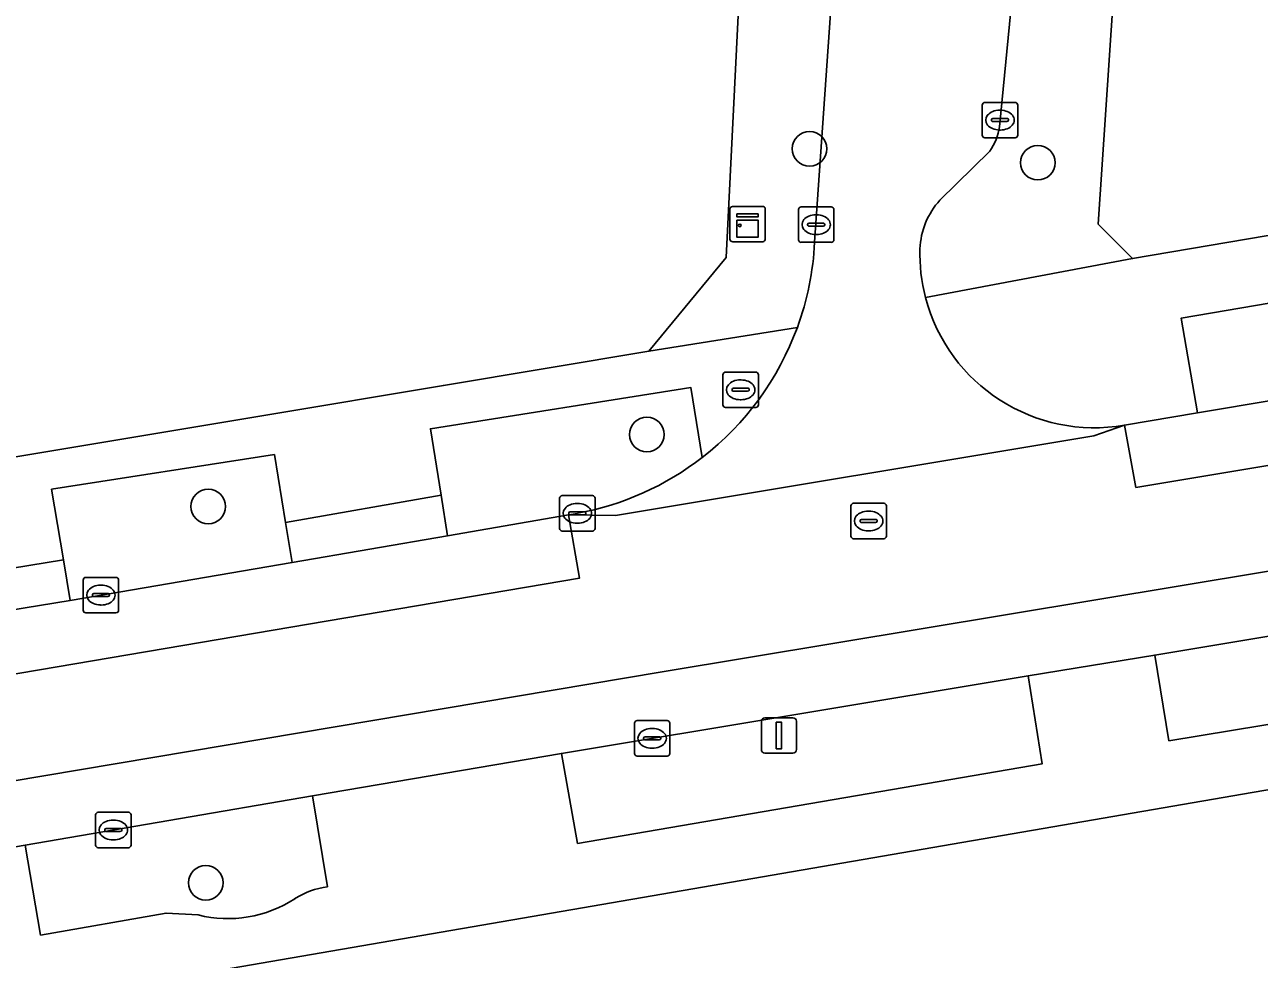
# Model space of a CAD drawing. Extents: x 161772 to 163126, y 383092 to 383917.
# Drawn here: x 162292.96 to 162327.85, y 383624.94 to 383651.36 of the extents above; entities that cross this region are included whole.
import ezdxf

# ---------------------------------------------------------------- set-up
doc = ezdxf.new("R2010")
doc.units = 0
for name, color, linetype in [('IMGEO_Boom', 7, 'Continuous'), ('IMGEO_Brandkraan', 7, 'Continuous'), ('IMGEO_Erf', 7, 'Continuous'), ('IMGEO_Groenvoorziening', 7, 'Continuous'), ('IMGEO_Kast', 7, 'Continuous'), ('IMGEO_Kolk', 7, 'Continuous'), ('IMGEO_Lichtmast', 7, 'Continuous'), ('IMGEO_Rijbaan_lokaal_gesloten', 7, 'Continuous'), ('IMGEO_Rioolput', 7, 'Continuous'), ('IMGEO_Voetpad_open', 7, 'Continuous')]:
    doc.layers.add(name, color=color, linetype=linetype)

msp = doc.modelspace()

# ---------------------------------------------------------------- linework, layer by layer
at = {"layer": 'IMGEO_Boom'}
for centre in [(162315.145, 383647.85), (162321.594, 383647.457), (162310.546, 383639.773), (162298.15, 383637.739), (162298.08, 383627.102)]:
    msp.add_circle(centre, 0.489, dxfattribs=at)
at = {"layer": 'IMGEO_Brandkraan'}
for p, q in [((162312.697, 383640.611), (162312.697, 383641.463)), ((162312.772, 383641.537), (162313.624, 383641.537)), ((162313.185, 383641.317), (162313.21, 383641.317)), ((162313.698, 383641.463), (162313.698, 383640.611)), ((162312.956, 383641.031), (162312.956, 383641.043)), ((162313.394, 383640.994), (162312.996, 383640.994)), ((162312.999, 383641.08), (162313.397, 383641.08)), ((162313.44, 383641.043), (162313.44, 383641.031)), ((162313.208, 383640.757), (162313.183, 383640.757)), ((162313.624, 383640.537), (162312.772, 383640.537))]:
    msp.add_line(p, q, dxfattribs=at)
for points in [[(162312.697, 383640.611), (162312.697, 383641.463)], [(162312.772, 383641.537), (162313.624, 383641.537)], [(162313.698, 383641.463), (162313.698, 383640.611)], [(162313.624, 383640.537), (162312.772, 383640.537)]]:
    msp.add_lwpolyline(points, dxfattribs=at)
for centre, radius, start, end in [((162312.774, 383641.461), 0.0765, 91.552, 178.448), ((162312.774, 383641.461), 0.0765, 91.552, 178.448), ((162313.622, 383641.461), 0.0765, 1.552, 88.448), ((162313.622, 383641.461), 0.0765, 1.552, 88.448), ((162312.996, 383641.04), 0.0403, 85.8775, 175.7526), ((162312.993, 383641.03), 0.0366, 178.938, 274.7102), ((162313.397, 383641.037), 0.043, 264.8664, 352.4533), ((162313.401, 383641.042), 0.0386, 1.7309, 96.639), ((162312.774, 383640.613), 0.0765, 181.552, 268.448), ((162312.774, 383640.613), 0.0765, 181.552, 268.448), ((162313.622, 383640.613), 0.0765, 271.552, 358.448), ((162313.622, 383640.613), 0.0765, 271.552, 358.448)]:
    msp.add_arc(centre, radius, start, end, dxfattribs=at)
for centre, major_axis, ratio, start_param, end_param in [((162313.184, 383641.037), (-0.387, 0.002), 0.722429, 4.712389, 7.853982), ((162313.209, 383641.037), (-0.39, 0.002), 0.717154, 1.570796, 4.712389)]:
    msp.add_ellipse(centre, major_axis=major_axis, ratio=ratio, start_param=start_param, end_param=end_param, dxfattribs=at)
at = {"layer": 'IMGEO_Erf'}
for points in [[(162329.513, 383738.311), (162323.298, 383645.721), (162324.273, 383644.745), (162401.886, 383657.92)], [(162255.603, 383707.378), (162240.556, 383632.345), (162241.527, 383630.611), (162299.718, 383640.313), (162304.798, 383641.16), (162310.606, 383642.128), (162312.79, 383644.774), (162313.196, 383652.957), (162317.249, 383713.725)], [(162425.533, 383645.467), (162423.412, 383645.583), (162412.338, 383644.315), (162376.943, 383638.143), (162297.948, 383624.537)]]:
    msp.add_lwpolyline(points, dxfattribs=at)
at = {"layer": 'IMGEO_Groenvoorziening'}
for points in [[(162336.049, 383644.996), (162335.317, 383644.715), (162325.646, 383643.06), (162326.11, 383640.39), (162343.501, 383643.302), (162343.302, 383644.419)], [(162312.113, 383639.125), (162311.792, 383641.102), (162304.427, 383639.935), (162304.73, 383638.059), (162304.914, 383636.914), (162308.33, 383637.502), (162308.582, 383637.545)], [(162333.485, 383634.967), (162324.9, 383633.54), (162325.301, 383631.116), (162336.728, 383633.004), (162336.656, 383633.44), (162334.911, 383634.634)], [(162301.523, 383626.984), (162301.092, 383629.557), (162292.98, 383628.169), (162293.414, 383625.622), (162296.957, 383626.246), (162297.867, 383626.193)]]:
    msp.add_lwpolyline(points, dxfattribs=at)
for points in [[(162300.52, 383636.158), (162300.335, 383637.289), (162300.022, 383639.206), (162293.725, 383638.228), (162294.059, 383636.229), (162294.25, 383635.086)], [(162321.326, 383632.951), (162308.129, 383630.758), (162308.588, 383628.214), (162321.716, 383630.463)]]:
    msp.add_lwpolyline(points, close=True, dxfattribs=at)
for centre, radius, start, end in [((162307.09, 383645.615), 8.206, 280.4743, 307.7394), ((162298.704, 383629.54), 3.45, 255.9589, 303.1974), ((162301.78, 383624.789), 2.21, 96.684, 122.4987)]:
    msp.add_arc(centre, radius, start, end, dxfattribs=at)
at = {"layer": 'IMGEO_Kast'}
for p, q in [((162312.969, 383646.221), (162313.81, 383646.221)), ((162313.81, 383646.221), (162312.969, 383646.221)), ((162312.894, 383645.296), (162312.894, 383646.137)), ((162312.894, 383646.137), (162312.894, 383645.296)), ((162313.894, 383646.146), (162313.894, 383645.305)), ((162313.894, 383645.305), (162313.894, 383646.146)), ((162313.819, 383645.221), (162312.978, 383645.221)), ((162312.978, 383645.221), (162313.819, 383645.221))]:
    msp.add_line(p, q, dxfattribs=at)
for points in [[(162313.089, 383646.011), (162313.689, 383646.011), (162313.689, 383645.926), (162313.089, 383645.926), (162313.089, 383646.011)], [(162313.089, 383645.836), (162313.689, 383645.836), (162313.689, 383645.347), (162313.089, 383645.347), (162313.089, 383645.836)]]:
    msp.add_lwpolyline(points, dxfattribs=at)
msp.add_circle((162313.173, 383645.685), 0.0377, dxfattribs=at)
for centre, start, end in [((162312.972, 383646.143), 92.4484, 184.2845), ((162312.972, 383646.143), 92.4484, 184.2845), ((162313.816, 383646.143), 2.4484, 94.2845), ((162313.816, 383646.143), 2.4484, 94.2845), ((162312.972, 383645.299), 182.4484, 274.2845), ((162312.972, 383645.299), 182.4484, 274.2845), ((162313.816, 383645.299), 272.4484, 4.2845), ((162313.816, 383645.299), 272.4484, 4.2845)]:
    msp.add_arc(centre, 0.0779, start, end, dxfattribs=at)
at = {"layer": 'IMGEO_Kolk'}
for p, q in [((162320.025, 383648.234), (162320.025, 383649.086)), ((162320.1, 383649.16), (162320.952, 383649.16)), ((162321.026, 383649.086), (162321.026, 383648.234)), ((162320.284, 383648.654), (162320.284, 383648.666)), ((162320.327, 383648.703), (162320.725, 383648.703)), ((162320.513, 383648.94), (162320.538, 383648.94)), ((162320.768, 383648.666), (162320.768, 383648.654)), ((162320.722, 383648.617), (162320.324, 383648.617)), ((162320.536, 383648.38), (162320.511, 383648.38)), ((162320.952, 383648.16), (162320.1, 383648.16)), ((162314.906, 383646.206), (162315.758, 383646.206)), ((162314.831, 383645.28), (162314.831, 383646.132)), ((162315.319, 383645.986), (162315.344, 383645.986)), ((162315.832, 383646.132), (162315.832, 383645.28)), ((162315.09, 383645.7), (162315.09, 383645.712)), ((162315.528, 383645.663), (162315.13, 383645.663)), ((162315.133, 383645.749), (162315.531, 383645.749)), ((162315.574, 383645.712), (162315.574, 383645.7)), ((162315.758, 383645.206), (162314.906, 383645.206)), ((162315.342, 383645.426), (162315.317, 383645.426)), ((162308.081, 383637.119), (162308.081, 383637.971)), ((162308.156, 383638.045), (162309.008, 383638.045)), ((162308.569, 383637.825), (162308.594, 383637.825)), ((162309.082, 383637.971), (162309.082, 383637.119)), ((162308.34, 383637.539), (162308.34, 383637.551)), ((162308.778, 383637.502), (162308.38, 383637.502)), ((162308.383, 383637.588), (162308.781, 383637.588)), ((162308.824, 383637.551), (162308.824, 383637.539)), ((162308.592, 383637.265), (162308.567, 383637.265)), ((162309.008, 383637.045), (162308.156, 383637.045)), ((162294.691, 383635.734), (162295.543, 383635.734)), ((162294.616, 383634.808), (162294.616, 383635.66)), ((162295.104, 383635.514), (162295.129, 383635.514)), ((162295.617, 383635.66), (162295.617, 383634.808)), ((162294.875, 383635.228), (162294.875, 383635.24)), ((162295.313, 383635.191), (162294.915, 383635.191)), ((162294.918, 383635.277), (162295.316, 383635.277)), ((162295.359, 383635.24), (162295.359, 383635.228)), ((162295.543, 383634.734), (162294.691, 383634.734)), ((162295.127, 383634.954), (162295.102, 383634.954)), ((162310.195, 383630.759), (162310.195, 383631.611)), ((162310.27, 383631.685), (162311.122, 383631.685)), ((162311.196, 383631.611), (162311.196, 383630.759)), ((162310.454, 383631.179), (162310.454, 383631.191)), ((162310.497, 383631.228), (162310.895, 383631.228)), ((162310.683, 383631.465), (162310.708, 383631.465)), ((162310.938, 383631.191), (162310.938, 383631.179)), ((162310.892, 383631.142), (162310.494, 383631.142)), ((162310.706, 383630.905), (162310.681, 383630.905)), ((162311.122, 383630.685), (162310.27, 383630.685)), ((162295.043, 383629.095), (162295.895, 383629.095)), ((162294.968, 383628.169), (162294.968, 383629.021)), ((162295.456, 383628.875), (162295.481, 383628.875)), ((162295.969, 383629.021), (162295.969, 383628.169)), ((162295.227, 383628.589), (162295.227, 383628.601)), ((162295.665, 383628.552), (162295.267, 383628.552)), ((162295.27, 383628.638), (162295.668, 383628.638)), ((162295.711, 383628.601), (162295.711, 383628.589)), ((162295.895, 383628.095), (162295.043, 383628.095)), ((162295.479, 383628.315), (162295.454, 383628.315))]:
    msp.add_line(p, q, dxfattribs=at)
for points in [[(162320.025, 383648.234), (162320.025, 383649.086)], [(162320.1, 383649.16), (162320.952, 383649.16)], [(162321.026, 383649.086), (162321.026, 383648.234)], [(162320.952, 383648.16), (162320.1, 383648.16)], [(162314.906, 383646.206), (162315.758, 383646.206)], [(162314.831, 383645.28), (162314.831, 383646.132)], [(162315.832, 383646.132), (162315.832, 383645.28)], [(162315.758, 383645.206), (162314.906, 383645.206)], [(162308.081, 383637.119), (162308.081, 383637.971)], [(162308.156, 383638.045), (162309.008, 383638.045)], [(162309.082, 383637.971), (162309.082, 383637.119)], [(162309.008, 383637.045), (162308.156, 383637.045)], [(162294.691, 383635.734), (162295.543, 383635.734)], [(162294.616, 383634.808), (162294.616, 383635.66)], [(162295.617, 383635.66), (162295.617, 383634.808)], [(162295.543, 383634.734), (162294.691, 383634.734)], [(162310.195, 383630.759), (162310.195, 383631.611)], [(162310.27, 383631.685), (162311.122, 383631.685)], [(162311.196, 383631.611), (162311.196, 383630.759)], [(162311.122, 383630.685), (162310.27, 383630.685)], [(162295.043, 383629.095), (162295.895, 383629.095)], [(162294.968, 383628.169), (162294.968, 383629.021)], [(162295.969, 383629.021), (162295.969, 383628.169)], [(162295.895, 383628.095), (162295.043, 383628.095)]]:
    msp.add_lwpolyline(points, dxfattribs=at)
for centre, radius, start, end in [((162320.102, 383649.084), 0.0765, 91.552, 178.448), ((162320.102, 383649.084), 0.0765, 91.552, 178.448), ((162320.95, 383649.084), 0.0765, 1.552, 88.448), ((162320.95, 383649.084), 0.0765, 1.552, 88.448), ((162320.324, 383648.663), 0.0403, 85.8775, 175.7526), ((162320.321, 383648.653), 0.0366, 178.938, 274.7102), ((162320.725, 383648.66), 0.043, 264.8664, 352.4533), ((162320.729, 383648.665), 0.0386, 1.7309, 96.639), ((162320.102, 383648.236), 0.0765, 181.552, 268.448), ((162320.102, 383648.236), 0.0765, 181.552, 268.448), ((162320.95, 383648.236), 0.0765, 271.552, 358.448), ((162320.95, 383648.236), 0.0765, 271.552, 358.448), ((162314.908, 383646.13), 0.0765, 91.552, 178.448), ((162314.908, 383646.13), 0.0765, 91.552, 178.448), ((162315.756, 383646.13), 0.0765, 1.552, 88.448), ((162315.756, 383646.13), 0.0765, 1.552, 88.448), ((162315.13, 383645.709), 0.0403, 85.8775, 175.7526), ((162315.127, 383645.699), 0.0366, 178.938, 274.7102), ((162315.531, 383645.706), 0.043, 264.8664, 352.4533), ((162315.535, 383645.711), 0.0386, 1.7309, 96.639), ((162314.908, 383645.282), 0.0765, 181.552, 268.448), ((162314.908, 383645.282), 0.0765, 181.552, 268.448), ((162315.756, 383645.282), 0.0765, 271.552, 358.448), ((162315.756, 383645.282), 0.0765, 271.552, 358.448), ((162308.158, 383637.969), 0.0765, 91.552, 178.448), ((162308.158, 383637.969), 0.0765, 91.552, 178.448), ((162309.006, 383637.969), 0.0765, 1.552, 88.448), ((162309.006, 383637.969), 0.0765, 1.552, 88.448), ((162308.38, 383637.548), 0.0403, 85.8775, 175.7526), ((162308.377, 383637.538), 0.0366, 178.938, 274.7102), ((162308.781, 383637.545), 0.043, 264.8664, 352.4533), ((162308.785, 383637.55), 0.0386, 1.7309, 96.639), ((162308.158, 383637.121), 0.0765, 181.552, 268.448), ((162308.158, 383637.121), 0.0765, 181.552, 268.448), ((162309.006, 383637.121), 0.0765, 271.552, 358.448), ((162309.006, 383637.121), 0.0765, 271.552, 358.448), ((162294.693, 383635.658), 0.0765, 91.552, 178.448), ((162294.693, 383635.658), 0.0765, 91.552, 178.448), ((162295.541, 383635.658), 0.0765, 1.552, 88.448), ((162295.541, 383635.658), 0.0765, 1.552, 88.448), ((162294.915, 383635.237), 0.0403, 85.8775, 175.7526), ((162294.912, 383635.227), 0.0366, 178.938, 274.7102), ((162295.316, 383635.234), 0.043, 264.8664, 352.4533), ((162295.32, 383635.239), 0.0386, 1.7309, 96.639), ((162294.693, 383634.81), 0.0765, 181.552, 268.448), ((162294.693, 383634.81), 0.0765, 181.552, 268.448), ((162295.541, 383634.81), 0.0765, 271.552, 358.448), ((162295.541, 383634.81), 0.0765, 271.552, 358.448), ((162310.272, 383631.609), 0.0765, 91.552, 178.448), ((162310.272, 383631.609), 0.0765, 91.552, 178.448), ((162311.12, 383631.609), 0.0765, 1.552, 88.448), ((162311.12, 383631.609), 0.0765, 1.552, 88.448), ((162310.494, 383631.188), 0.0403, 85.8775, 175.7526), ((162310.899, 383631.19), 0.0386, 1.7309, 96.639), ((162310.491, 383631.178), 0.0366, 178.938, 274.7102), ((162310.895, 383631.185), 0.043, 264.8664, 352.4533), ((162310.272, 383630.761), 0.0765, 181.552, 268.448), ((162310.272, 383630.761), 0.0765, 181.552, 268.448), ((162311.12, 383630.761), 0.0765, 271.552, 358.448), ((162311.12, 383630.761), 0.0765, 271.552, 358.448), ((162295.045, 383629.019), 0.0765, 91.552, 178.448), ((162295.045, 383629.019), 0.0765, 91.552, 178.448), ((162295.893, 383629.019), 0.0765, 1.552, 88.448), ((162295.893, 383629.019), 0.0765, 1.552, 88.448), ((162295.267, 383628.598), 0.0403, 85.8775, 175.7526), ((162295.264, 383628.588), 0.0366, 178.938, 274.7102), ((162295.668, 383628.595), 0.043, 264.8664, 352.4533), ((162295.672, 383628.6), 0.0386, 1.7309, 96.639), ((162295.045, 383628.171), 0.0765, 181.552, 268.448), ((162295.045, 383628.171), 0.0765, 181.552, 268.448), ((162295.893, 383628.171), 0.0765, 271.552, 358.448), ((162295.893, 383628.171), 0.0765, 271.552, 358.448)]:
    msp.add_arc(centre, radius, start, end, dxfattribs=at)
for centre, major_axis, ratio, start_param, end_param in [((162320.512, 383648.66), (-0.387, 0.002), 0.722429, 4.712389, 7.853982), ((162320.537, 383648.66), (-0.39, 0.002), 0.717154, 1.570796, 4.712389), ((162315.318, 383645.706), (-0.387, 0.002), 0.722429, 4.712389, 7.853982), ((162315.343, 383645.706), (-0.39, 0.002), 0.717154, 1.570796, 4.712389), ((162308.568, 383637.545), (-0.387, 0.002), 0.722429, 4.712389, 7.853982), ((162308.593, 383637.545), (-0.39, 0.002), 0.717154, 1.570796, 4.712389), ((162295.103, 383635.234), (-0.387, 0.002), 0.722429, 4.712389, 7.853982), ((162295.128, 383635.234), (-0.39, 0.002), 0.717154, 1.570796, 4.712389), ((162310.682, 383631.185), (-0.387, 0.002), 0.722429, 4.712389, 7.853982), ((162310.707, 383631.185), (-0.39, 0.002), 0.717154, 1.570796, 4.712389), ((162295.455, 383628.595), (-0.387, 0.002), 0.722429, 4.712389, 7.853982), ((162295.48, 383628.595), (-0.39, 0.002), 0.717154, 1.570796, 4.712389)]:
    msp.add_ellipse(centre, major_axis=major_axis, ratio=ratio, start_param=start_param, end_param=end_param, dxfattribs=at)
at = {"layer": 'IMGEO_Lichtmast'}
for p, q in [((162313.782, 383630.867), (162313.782, 383631.667)), ((162313.782, 383631.667), (162313.782, 383630.867)), ((162313.882, 383631.767), (162314.672, 383631.767)), ((162314.672, 383631.767), (162313.882, 383631.767)), ((162314.772, 383631.667), (162314.772, 383630.867)), ((162314.772, 383630.867), (162314.772, 383631.667)), ((162314.672, 383630.767), (162313.882, 383630.767)), ((162313.882, 383630.767), (162314.672, 383630.767))]:
    msp.add_line(p, q, dxfattribs=at)
msp.add_lwpolyline([(162314.202, 383631.642), (162314.352, 383631.642), (162314.352, 383630.892), (162314.202, 383630.892), (162314.202, 383631.642)], dxfattribs=at)
for centre, start, end in [((162313.882, 383631.667), 90, 180), ((162313.882, 383631.667), 90, 180), ((162314.672, 383631.667), 0, 90), ((162314.672, 383631.667), 360, 90), ((162313.882, 383630.867), 180, 270), ((162313.882, 383630.867), 180, 270), ((162314.672, 383630.867), 270, 0), ((162314.672, 383630.867), 270, 0)]:
    msp.add_arc(centre, 0.1, start, end, dxfattribs=at)
at = {"layer": 'IMGEO_Rijbaan_lokaal_gesloten'}
for points in [[(162320.508, 383648.472), (162321.109, 383654.576), (162315.966, 383654.921), (162315.287, 383645.208)], [(162218.542, 383618.178), (162232.617, 383620.137), (162272.581, 383626.655), (162272.867, 383624.864), (162289.596, 383627.588), (162289.753, 383627.613), (162289.408, 383629.436), (162310.979, 383633.067), (162401.14, 383648.038), (162400.705, 383651), (162324.366, 383638.28), (162324.048, 383640.04), (162323.182, 383639.733), (162309.656, 383637.487), (162308.33, 383637.502), (162308.644, 383635.717), (162289.263, 383632.424), (162269.16, 383629.116), (162243.686, 383625.013), (162243.382, 383626.82), (162242.808, 383626.724), (162228.274, 383624.366), (162228.426, 383622.554), (162218.34, 383621.161)], [(162318.828, 383646.398), (162320.239, 383647.784)], [(162308.582, 383637.545), (162308.33, 383637.502), (162309.656, 383637.487), (162323.182, 383639.733), (162324.048, 383640.04)]]:
    msp.add_lwpolyline(points, dxfattribs=at)
for points in [[(162400.705, 383651), (162400.369, 383652.761), (162400.168, 383652.728), (162396.033, 383652.056), (162373.004, 383648.235), (162368.756, 383647.52), (162355.378, 383645.271), (162352, 383644.711), (162348.743, 383644.172), (162343.501, 383643.302), (162326.11, 383640.39), (162324.048, 383640.04), (162324.366, 383638.28)], [(162324.9, 383633.54), (162333.485, 383634.967), (162362.872, 383639.912), (162365.043, 383640.214), (162366.064, 383640.384), (162370.817, 383641.176), (162401.438, 383646.278), (162401.14, 383648.038), (162310.979, 383633.067), (162289.408, 383629.436), (162289.753, 383627.613), (162292.98, 383628.169), (162301.092, 383629.557), (162308.129, 383630.758), (162321.326, 383632.951)], [(162272.296, 383631.489), (162267.378, 383630.683), (162243.382, 383626.82), (162243.686, 383625.013), (162269.16, 383629.116), (162289.263, 383632.424), (162308.644, 383635.717), (162308.33, 383637.502), (162304.914, 383636.914), (162300.52, 383636.158), (162294.25, 383635.086), (162290.774, 383634.516)]]:
    msp.add_lwpolyline(points, close=True, dxfattribs=at)
for centre, radius, start, end in [((162318.935, 383648.69), 1.588, 325.1974, 352.0928), ((162320.454, 383644.925), 2.194, 137.82, 177.4029), ((162307.048, 383645.624), 8.25, 339.9798, 357.1077), ((162323.193, 383644.897), 4.932, 178.5192, 194.6636), ((162323.191, 383644.895), 4.931, 194.656, 280.0085), ((162307.086, 383645.619), 8.212, 307.7477, 339.9273), ((162307.09, 383645.615), 8.206, 280.4743, 307.7394)]:
    msp.add_arc(centre, radius, start, end, dxfattribs=at)
at = {"layer": 'IMGEO_Rioolput'}
for p, q in [((162316.388, 383637.829), (162317.24, 383637.829)), ((162316.313, 383636.903), (162316.313, 383637.755)), ((162316.801, 383637.609), (162316.826, 383637.609)), ((162317.314, 383637.755), (162317.314, 383636.903)), ((162316.572, 383637.323), (162316.572, 383637.335)), ((162317.01, 383637.286), (162316.612, 383637.286)), ((162316.615, 383637.372), (162317.013, 383637.372)), ((162317.056, 383637.335), (162317.056, 383637.323)), ((162317.24, 383636.829), (162316.388, 383636.829)), ((162316.824, 383637.049), (162316.799, 383637.049))]:
    msp.add_line(p, q, dxfattribs=at)
for points in [[(162316.388, 383637.829), (162317.24, 383637.829)], [(162316.313, 383636.903), (162316.313, 383637.755)], [(162317.314, 383637.755), (162317.314, 383636.903)], [(162317.24, 383636.829), (162316.388, 383636.829)]]:
    msp.add_lwpolyline(points, dxfattribs=at)
for centre, radius, start, end in [((162316.39, 383637.753), 0.0765, 91.552, 178.448), ((162316.39, 383637.753), 0.0765, 91.552, 178.448), ((162317.238, 383637.753), 0.0765, 1.552, 88.448), ((162317.238, 383637.753), 0.0765, 1.552, 88.448), ((162316.612, 383637.332), 0.0403, 85.8775, 175.7526), ((162316.609, 383637.322), 0.0366, 178.938, 274.7102), ((162317.013, 383637.329), 0.043, 264.8664, 352.4533), ((162317.017, 383637.334), 0.0386, 1.7309, 96.639), ((162316.39, 383636.905), 0.0765, 181.552, 268.448), ((162316.39, 383636.905), 0.0765, 181.552, 268.448), ((162317.238, 383636.905), 0.0765, 271.552, 358.448), ((162317.238, 383636.905), 0.0765, 271.552, 358.448)]:
    msp.add_arc(centre, radius, start, end, dxfattribs=at)
for centre, major_axis, ratio, start_param, end_param in [((162316.8, 383637.329), (-0.387, 0.002), 0.722429, 4.712389, 7.853982), ((162316.825, 383637.329), (-0.39, 0.002), 0.717154, 1.570796, 4.712389)]:
    msp.add_ellipse(centre, major_axis=major_axis, ratio=ratio, start_param=start_param, end_param=end_param, dxfattribs=at)
at = {"layer": 'IMGEO_Voetpad_open'}
for points in [[(162325.595, 383801.714), (162321.904, 383800.852), (162322.139, 383797.223), (162321.727, 383778.3), (162319.862, 383750), (162317.249, 383713.725), (162313.196, 383652.957), (162312.79, 383644.774), (162310.606, 383642.128), (162314.799, 383642.8)], [(162327.904, 383754.6), (162327.587, 383750), (162327.215, 383744.461), (162327.031, 383741.726), (162327.015, 383741.486), (162327.499, 383741.457), (162327.044, 383734.616), (162326.555, 383734.645), (162325.594, 383720.759), (162326.081, 383720.722), (162325.767, 383716.815), (162325.296, 383716.851), (162323.98, 383697.26), (162323.796, 383694.521), (162323.406, 383688.717), (162323.962, 383688.68), (162323.277, 383678.842), (162322.744, 383678.877), (162321.3, 383657.411), (162321.109, 383654.576), (162320.508, 383648.472)], [(162318.421, 383643.648), (162324.273, 383644.745), (162323.298, 383645.721), (162329.513, 383738.311)], [(162315.287, 383645.208), (162315.966, 383654.921), (162316.164, 383657.756), (162318.027, 383684.506), (162318.752, 383694.86), (162318.944, 383697.598), (162319.639, 383707.534), (162319.171, 383707.562), (162319.616, 383714.327), (162320.113, 383714.297), (162321.062, 383727.852)], [(162406.021, 383659.419), (162401.886, 383657.92), (162324.273, 383644.745), (162318.421, 383643.648)], [(162320.239, 383647.784), (162318.828, 383646.398)], [(162324.048, 383640.04), (162326.11, 383640.39), (162325.646, 383643.06), (162335.317, 383644.715), (162336.049, 383644.996)], [(162284.546, 383622.68), (162297.948, 383624.537), (162376.943, 383638.143), (162412.338, 383644.315)], [(162314.799, 383642.8), (162310.606, 383642.128), (162304.798, 383641.16), (162299.718, 383640.313), (162241.527, 383630.611), (162237.463, 383629.88)], [(162279.252, 383635.195), (162280.679, 383635.719), (162282.002, 383635.896), (162283.43, 383635.915), (162290.371, 383637.096), (162290.595, 383635.663), (162294.059, 383636.229), (162293.725, 383638.228), (162300.022, 383639.206), (162300.335, 383637.289), (162304.73, 383638.059), (162304.427, 383639.935), (162311.792, 383641.102), (162312.113, 383639.125)], [(162336.728, 383633.004), (162325.301, 383631.116), (162324.9, 383633.54), (162321.326, 383632.951), (162321.716, 383630.463), (162308.588, 383628.214), (162308.129, 383630.758), (162301.092, 383629.557), (162301.523, 383626.984)], [(162297.867, 383626.193), (162296.957, 383626.246), (162293.414, 383625.622), (162292.98, 383628.169), (162289.753, 383627.613), (162289.596, 383627.588)]]:
    msp.add_lwpolyline(points, dxfattribs=at)
for points in [[(162300.52, 383636.158), (162304.914, 383636.914), (162304.73, 383638.059), (162300.335, 383637.289)], [(162290.774, 383634.516), (162294.25, 383635.086), (162294.059, 383636.229), (162290.595, 383635.663)]]:
    msp.add_lwpolyline(points, close=True, dxfattribs=at)
for centre, radius, start, end in [((162318.935, 383648.69), 1.588, 325.1974, 352.0928), ((162320.454, 383644.925), 2.194, 137.82, 177.4029), ((162307.048, 383645.624), 8.25, 339.9798, 357.1077), ((162323.193, 383644.897), 4.932, 178.5192, 194.6636), ((162323.191, 383644.895), 4.931, 194.656, 280.0085), ((162307.086, 383645.619), 8.212, 307.7477, 339.9273), ((162298.704, 383629.54), 3.45, 255.9589, 303.1974), ((162301.78, 383624.789), 2.21, 96.684, 122.4987)]:
    msp.add_arc(centre, radius, start, end, dxfattribs=at)

doc.saveas('drawing.dxf')
